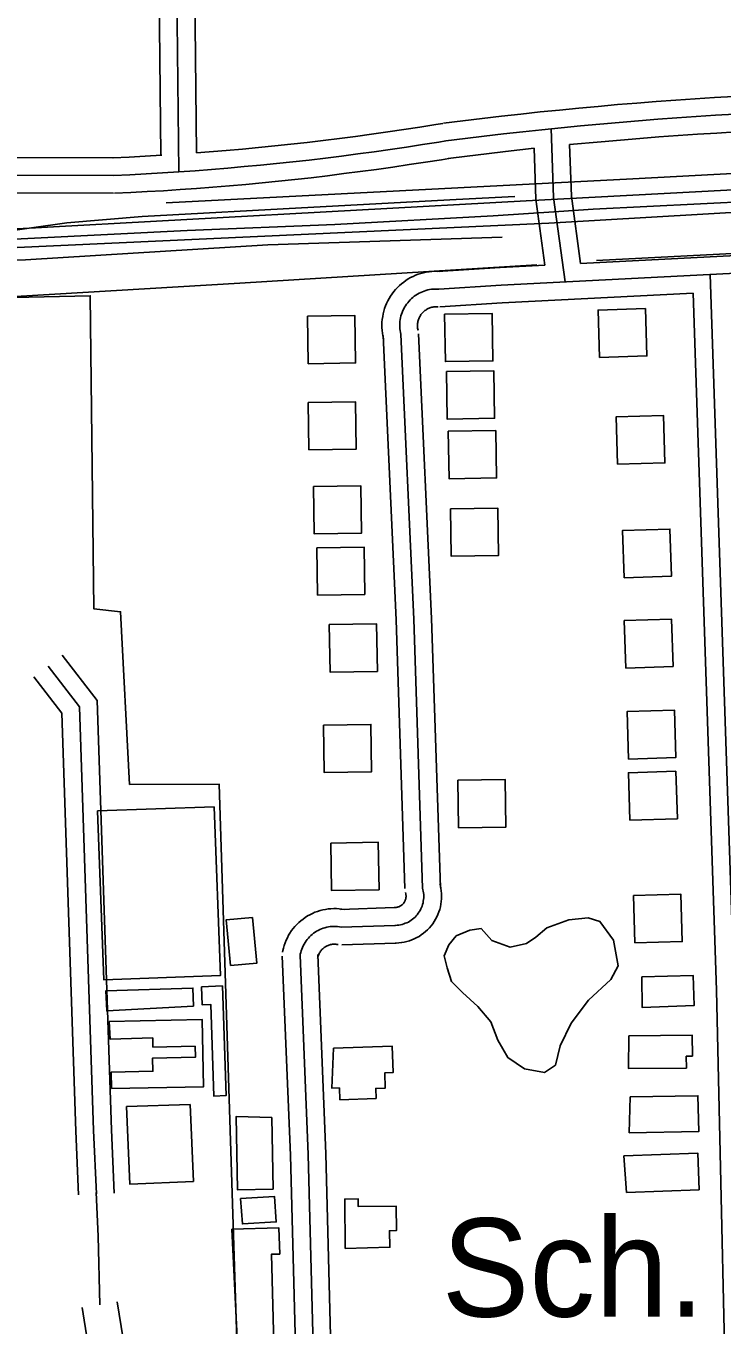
# Model space of a CAD drawing. Extents: x 3508733 to 3546731, y 546897 to 572481.
# Drawn here: x 3525049 to 3525636, y 567520 to 568617 of the extents above; entities that cross this region are included whole.
import ezdxf

# ---------------------------------------------------------------- set-up
doc = ezdxf.new("R2010")
doc.units = 0
for name, color, linetype in [('V-BLDG-IDEN', 7, 'Continuous'), ('V-BLDG-OTLN', 7, 'Continuous'), ('V-RAIL-TRAK', 7, 'Continuous'), ('V-ROAD-CNTR', 7, 'Continuous'), ('V-SITE-OTLN', 7, 'Continuous'), ('V-SITE-VEGE', 7, 'Continuous'), ('V-TOPO-SHOR', 7, 'Continuous')]:
    doc.layers.add(name, color=color, linetype=linetype)

msp = doc.modelspace()

# ---------------------------------------------------------------- linework, layer by layer
at = {"layer": 'V-BLDG-OTLN'}
for points in [[(3525533, 568337.7), (3525573, 568338.9), (3525571.7, 568378.9), (3525531.8, 568377.6)], [(3525286.4, 568372.4), (3525287, 568332.4), (3525327, 568333), (3525326.4, 568373)], [(3525402.2, 568374.1), (3525402.9, 568334.1), (3525442.9, 568334.8), (3525442.2, 568374.8)], [(3525403.7, 568325.7), (3525404.3, 568285.7), (3525444.3, 568286.4), (3525443.7, 568326.4)], [(3525287, 568299.7), (3525287.6, 568259.7), (3525327.6, 568260.3), (3525326.9, 568300.3)], [(3525548.2, 568247.5), (3525588.2, 568248.7), (3525587, 568288.7), (3525547, 568287.4)], [(3525405.3, 568275.3), (3525406, 568235.3), (3525446, 568235.9), (3525445.3, 568275.9)], [(3525291.4, 568228.8), (3525292, 568188.8), (3525332, 568189.4), (3525331.4, 568229.4)], [(3525407.1, 568209.9), (3525407.8, 568169.9), (3525447.8, 568170.5), (3525447.1, 568210.5)], [(3525553.7, 568151.6), (3525593.7, 568152.9), (3525592.4, 568192.8), (3525552.4, 568191.6)], [(3525294.2, 568177), (3525294.9, 568137), (3525334.8, 568137.6), (3525334.2, 568177.6)], [(3525555.1, 568075.5), (3525595.1, 568076.8), (3525593.8, 568116.7), (3525553.9, 568115.5)], [(3525304.7, 568112.1), (3525305.4, 568072.1), (3525345.4, 568072.7), (3525344.7, 568112.7)], [(3525557.5, 567998.7), (3525597.5, 568000), (3525596.3, 568039.9), (3525556.3, 568038.7)], [(3525299.9, 568027.3), (3525300.5, 567987.3), (3525340.5, 567987.9), (3525339.9, 568027.9)], [(3525558.7, 567947.1), (3525598.7, 567948.3), (3525597.4, 567988.3), (3525557.4, 567987.1)], [(3525413.4, 567980.7), (3525414, 567940.7), (3525454, 567941.3), (3525453.4, 567981.3)], [(3525207.7, 567958.3), (3525212.8, 567815.9), (3525114.3, 567812.4), (3525109.2, 567954.9)], [(3525306.2, 567927.7), (3525306.8, 567887.7), (3525346.8, 567888.4), (3525346.2, 567928.4)], [(3525562.9, 567843.4), (3525602.9, 567844.6), (3525601.7, 567884.6), (3525561.7, 567883.4)], [(3525240, 567864.9), (3525243.7, 567826.5), (3525221.5, 567824.4), (3525217.8, 567863)], [(3525568.7, 567814.8), (3525612.1, 567815.9), (3525612.8, 567790.6), (3525569, 567788.9)], [(3525190, 567790.2), (3525116.9, 567786.1), (3525116, 567803), (3525189.7, 567805.3)], [(3525197, 567806.5), (3525214.6, 567807.1), (3525217.6, 567714.6), (3525207.3, 567714.2), (3525204.9, 567791.4), (3525197.5, 567791.1)], [(3525118.8, 567777.2), (3525197.5, 567778.8), (3525198.7, 567722.1), (3525120.9, 567720.6), (3525120.7, 567734.4), (3525155.8, 567735.1), (3525155.6, 567746.2), (3525191.7, 567746.9), (3525191.5, 567756.2), (3525155.8, 567755.5), (3525155.7, 567763.2), (3525119.8, 567762.2)], [(3525557.8, 567765.1), (3525611.3, 567765.5), (3525611.4, 567747.9), (3525606.2, 567747.8), (3525606.3, 567737.8), (3525557.4, 567737.5)], [(3525308.3, 567754.5), (3525358, 567756.2), (3525358.8, 567734.1), (3525351.7, 567733.9), (3525352.1, 567720.9), (3525344, 567720.6), (3525344.3, 567712.2), (3525313.7, 567711.1), (3525313.4, 567721), (3525307, 567720.8)], [(3525558.8, 567713.5), (3525616.1, 567714.5), (3525616.7, 567684.2), (3525558.1, 567683.2)], [(3525187.2, 567707.1), (3525190, 567642.2), (3525136.5, 567639.8), (3525133.6, 567705.3)], [(3525256.4, 567696.1), (3525257.4, 567635.6), (3525227.2, 567635.1), (3525226.1, 567696.8)], [(3525553.6, 567663.7), (3525615.9, 567666), (3525617.1, 567635.1), (3525555.9, 567632.8)], [(3525229.7, 567627.6), (3525258.6, 567629.3), (3525260, 567608), (3525231.5, 567606.2)], [(3525318.3, 567585.6), (3525317.8, 567627.2), (3525329.2, 567627.3), (3525329.2, 567620.9), (3525361.3, 567621.2), (3525361.5, 567600.6), (3525355.5, 567600.5), (3525356, 567586.6)], [(3525222.6, 567601.8), (3525262.3, 567602.9), (3525262.9, 567580.8), (3525255.9, 567580.6), (3525258, 567505.1), (3525227.2, 567504.3)]]:
    msp.add_lwpolyline(points, close=True, dxfattribs=at)
at = {"layer": 'V-RAIL-TRAK'}
for points in [[(3524938.2, 568432.3), (3525056, 568438.4), (3525184.8, 568444.9), (3525309.6, 568450), (3525443.1, 568457.1), (3525498.6, 568460.8), (3525527.5, 568462.7), (3525663.6, 568469.7), (3525827.4, 568477.6), (3525977, 568486.2), (3526102.7, 568492.6), (3526214.5, 568499.4), (3526337.1, 568505.5), (3526481.3, 568512.2), (3526595.6, 568518.7), (3526628.2, 568520.6), (3526822.2, 568530.2), (3527016.6, 568540.8), (3527139.8, 568547.4), (3527180.4, 568549.6), (3527314.3, 568557.8), (3527408.8, 568562.5)], [(3524848.4, 568428.7), (3524901, 568428.8), (3524938.2, 568432.3), (3524969.4, 568435.2), (3525083.1, 568451.4), (3525146.8, 568456.5), (3525291.7, 568464.5), (3525412, 568470.9), (3525461.4, 568473.6)], [(3524854.9, 568411.9), (3525004.3, 568418.3), (3525048.4, 568420.1), (3525252.8, 568432.8), (3525450.8, 568439.1)]]:
    msp.add_lwpolyline(points, dxfattribs=at)
at = {"layer": 'V-ROAD-CNTR'}
for points in [[(3525177.8, 568494.3), (3525175.9, 568671.8), (3525166.8, 568898.8), (3525153.5, 569205.8)], [(3525192.6, 568510.3), (3525190.9, 568672.2), (3525181.8, 568899.4), (3525168.4, 569206.5)], [(3533541.7, 568893.8), (3532987.5, 568867.6), (3532205, 568827.4), (3531013.4, 568763.7), (3530019.9, 568712.5), (3529348.3, 568675.3), (3528491.3, 568630.8), (3527524, 568577.8), (3526567.5, 568528), (3525471, 568469.9), (3524754.5, 568430.6), (3524144.7, 568396.6), (3523696.6, 568373.6)], [(3525162.6, 568508.4), (3525160.9, 568671.5), (3525158.7, 568726.4)], [(3529659.4, 568707.9), (3529141, 568683.1), (3528588.6, 568651.6), (3528099.7, 568623.8), (3526751, 568552), (3525561.1, 568488.5), (3525167, 568468.1)], [(3525401.3, 568535.3), (3525417.6, 568537.4), (3525433.9, 568539.4), (3525450.2, 568541.3), (3525466.5, 568543.1), (3525482.8, 568544.9), (3525499.2, 568546.5), (3525515.5, 568548.1), (3525531.9, 568549.6), (3525548.2, 568551.1), (3525564.6, 568552.4), (3525580.9, 568553.7), (3525597.3, 568554.9), (3525613.7, 568556), (3525630.1, 568557), (3525646.5, 568558)], [(3527261.3, 568548.2), (3526964.1, 568530.6), (3525962.1, 568478.6), (3525490.3, 568450.9), (3524954.9, 568426.5)], [(3525192.6, 568510.3), (3525217.8, 568512.4), (3525231.5, 568513.6), (3525245.1, 568514.9), (3525258.8, 568516.3), (3525272.4, 568517.7), (3525286.1, 568519.2), (3525299.7, 568520.8), (3525313.3, 568522.5), (3525326.9, 568524.3), (3525340.5, 568526.1), (3525354.1, 568528), (3525367.7, 568530), (3525381.3, 568532.1), (3525394.8, 568534.3), (3525400.8, 568535.2)], [(3525403.2, 568520.4), (3525419.5, 568522.5), (3525435.7, 568524.5), (3525451.9, 568526.4), (3525468.2, 568528.2), (3525484.4, 568529.9), (3525500.7, 568531.6), (3525516.9, 568533.2), (3525533.2, 568534.7), (3525549.5, 568536.1), (3525565.8, 568537.5), (3525582.1, 568538.7), (3525598.4, 568539.9), (3525614.7, 568541), (3525631, 568542.1), (3525647.3, 568543)], [(3525507.7, 568517.3), (3525534.5, 568519.8), (3525550.8, 568521.2), (3525567, 568522.5), (3525583.2, 568523.8), (3525599.4, 568525), (3525615.7, 568526.1), (3525631.9, 568527.1), (3525648.1, 568528), (3525664.4, 568528.9), (3525680.6, 568529.7), (3525696.9, 568530.4), (3525713.2, 568531), (3525729.4, 568531.6), (3525745.7, 568532), (3525761.9, 568532.4), (3525778.2, 568532.7), (3525794.5, 568533), (3525802.6, 568533)], [(3525492.2, 568530.9), (3525494.2, 568472.6), (3525504, 568401.5)], [(3525122.6, 568491.2), (3525136.4, 568491.9), (3525150.2, 568492.6), (3525164, 568493.4), (3525177.8, 568494.3), (3525191.6, 568495.3), (3525205.3, 568496.3), (3525219.1, 568497.5), (3525232.8, 568498.7), (3525246.6, 568500), (3525260.3, 568501.3), (3525274.1, 568502.8), (3525287.8, 568504.3), (3525301.5, 568505.9), (3525315.2, 568507.6), (3525328.9, 568509.4), (3525342.6, 568511.3), (3525356.3, 568513.2), (3525369.9, 568515.2), (3525383.6, 568517.3), (3525397.2, 568519.4), (3525403.2, 568520.4)], [(3525405.1, 568505.5), (3525421.3, 568507.6), (3525437.5, 568509.6), (3525453.6, 568511.5), (3525477.8, 568514.2)], [(3525477.8, 568514.2), (3525479.3, 568471.3), (3525486.9, 568415.6)], [(3525507.7, 568517.3), (3525509.2, 568473.9), (3525517, 568417.1)], [(3524970.8, 568506.5), (3525122.7, 568506.2)], [(3525121.9, 568506.2), (3525135.7, 568506.8), (3525149.4, 568507.6), (3525163.1, 568508.4), (3525163.4, 568508.4)], [(3525123.3, 568476.2), (3525137.2, 568476.9), (3525151.1, 568477.6), (3525164.9, 568478.4), (3525178.8, 568479.3), (3525192.7, 568480.3), (3525206.5, 568481.4), (3525220.4, 568482.5), (3525234.2, 568483.7), (3525248, 568485), (3525261.9, 568486.4), (3525275.7, 568487.9), (3525289.5, 568489.4), (3525303.3, 568491.1), (3525317.1, 568492.8), (3525330.9, 568494.5), (3525344.7, 568496.4), (3525358.4, 568498.3), (3525372.2, 568500.4), (3525385.9, 568502.5), (3525399.6, 568504.6), (3525405.7, 568505.6)], [(3524970.8, 568491.5), (3525122.6, 568491.2)], [(3524970.8, 568476.5), (3525122.6, 568476.2)], [(3526193.1, 568456.3), (3526086.8, 568452.9), (3525938.9, 568438.6), (3525517, 568417.1)], [(3526193.6, 568441.3), (3526087.7, 568438), (3525940, 568423.6), (3525450, 568398.7), (3525397.2, 568395.3)], [(3525486.9, 568415.6), (3525449.1, 568413.7), (3525396.3, 568410.3)], [(3525397.9, 568410.3), (3525396, 568410.4), (3525393.6, 568410.4), (3525391.3, 568410.3), (3525389, 568410), (3525386.7, 568409.7), (3525384.4, 568409.2), (3525382.1, 568408.6), (3525379.9, 568407.9), (3525377.7, 568407), (3525375.6, 568406.1), (3525373.5, 568405.1), (3525371.5, 568403.9), (3525369.5, 568402.7), (3525367.6, 568401.3), (3525365.8, 568399.9), (3525364, 568398.3), (3525362.3, 568396.7), (3525360.8, 568395), (3525359.3, 568393.2), (3525357.8, 568391.3), (3525356.5, 568389.4), (3525355.3, 568387.4), (3525354.2, 568385.4), (3525353.2, 568383.3), (3525352.3, 568381.1), (3525351.5, 568378.9), (3525350.9, 568376.7), (3525350.3, 568374.4), (3525349.9, 568372.1), (3525349.5, 568369.8), (3525349.3, 568367.5), (3525349.3, 568365.1), (3525349.3, 568362.8), (3525349.4, 568360.5), (3525349.7, 568358.2), (3525350.1, 568355.9), (3525350.6, 568353.7), (3525350.7, 568353.3)], [(3525626.5, 568407.7), (3525646.7, 567804), (3525657.4, 567327.1), (3525520, 567322.8)], [(3525397.2, 568395.3), (3525395.7, 568395.4), (3525394.1, 568395.4), (3525392.5, 568395.3), (3525391, 568395.2), (3525389.4, 568394.9), (3525387.9, 568394.6), (3525386.4, 568394.2), (3525384.9, 568393.7), (3525383.4, 568393.1), (3525382, 568392.5), (3525380.6, 568391.8), (3525379.2, 568391), (3525377.9, 568390.2), (3525376.6, 568389.3), (3525375.4, 568388.3), (3525374.2, 568387.3), (3525373.1, 568386.2), (3525372, 568385), (3525371, 568383.8), (3525370, 568382.6), (3525369.2, 568381.3), (3525368.3, 568380), (3525367.6, 568378.6), (3525366.9, 568377.2), (3525366.3, 568375.7), (3525365.8, 568374.2), (3525365.3, 568372.7), (3525365, 568371.2), (3525364.7, 568369.7), (3525364.5, 568368.1), (3525364.3, 568366.5), (3525364.3, 568365), (3525364.3, 568363.4), (3525364.4, 568361.8), (3525364.6, 568360.3), (3525364.8, 568358.7), (3525365.2, 568357.2), (3525365.2, 568357)], [(3525612, 568391.9), (3525450.9, 568383.7), (3525398.2, 568380.4)], [(3525612, 568391.9), (3525631.7, 567803.6), (3525642.1, 567341.6), (3525533.1, 567338.2)], [(3525396.6, 568380.4), (3525395.4, 568380.4), (3525394.6, 568380.4), (3525393.8, 568380.4), (3525393, 568380.3), (3525392.2, 568380.2), (3525391.4, 568380), (3525390.6, 568379.8), (3525389.8, 568379.5), (3525389.1, 568379.3), (3525388.3, 568378.9), (3525387.6, 568378.6), (3525386.9, 568378.2), (3525386.2, 568377.7), (3525385.6, 568377.3), (3525385, 568376.8), (3525384.4, 568376.3), (3525383.8, 568375.7), (3525383.2, 568375.1), (3525382.7, 568374.5), (3525382.2, 568373.8), (3525381.8, 568373.2), (3525381.4, 568372.5), (3525381, 568371.8), (3525380.6, 568371.1), (3525380.3, 568370.3), (3525380.1, 568369.6), (3525379.8, 568368.8), (3525379.6, 568368), (3525379.5, 568367.2), (3525379.4, 568366.4), (3525379.3, 568365.6), (3525379.3, 568364.8), (3525379.3, 568364), (3525379.3, 568363.2), (3525379.4, 568362.4), (3525379.6, 568361.6), (3525379.8, 568360.7), (3525379.8, 568360.7)], [(3525365.2, 568357), (3525376.2, 568116.8), (3525383.6, 567889.8)], [(3525380.2, 568357.7), (3525391.2, 568117.4), (3525398.6, 567890.3)], [(3525350.2, 568356.3), (3525361.2, 568116.2), (3525368.6, 567889.3)], [(3525079.2, 568086.4), (3525108.7, 568048), (3525120.8, 567685.7), (3525123.1, 567632.2)], [(3525067.3, 568077.2), (3525093.8, 568042.7), (3525105.8, 567685.1), (3525108.1, 567631.6)], [(3525055.4, 568068.1), (3525079, 568037.3), (3525090.8, 567684.5), (3525093.1, 567630.9)], [(3525369.1, 567886), (3525369.3, 567885), (3525369.4, 567884.5), (3525369.5, 567883.9), (3525369.6, 567883.4), (3525369.6, 567882.9), (3525369.6, 567882.3), (3525369.5, 567881.8), (3525369.5, 567881.2), (3525369.3, 567880.7), (3525369.2, 567880.2), (3525369, 567879.6), (3525368.8, 567879.1), (3525368.6, 567878.6), (3525368.4, 567878.2), (3525368.1, 567877.7), (3525367.8, 567877.2), (3525367.5, 567876.8), (3525367.1, 567876.4), (3525366.7, 567876), (3525366.3, 567875.6), (3525365.9, 567875.3), (3525365.4, 567875), (3525365, 567874.7), (3525364.5, 567874.4), (3525364, 567874.1), (3525363.5, 567873.9), (3525363, 567873.8), (3525362.5, 567873.6), (3525362, 567873.5), (3525361.4, 567873.4), (3525360.9, 567873.3), (3525360.2, 567873.3), (3525359.8, 567873.3)], [(3525383.6, 567889.8), (3525383.9, 567888.4), (3525384.2, 567887.1), (3525384.4, 567885.7), (3525384.6, 567884.3), (3525384.6, 567882.9), (3525384.6, 567881.5), (3525384.4, 567880.1), (3525384.2, 567878.7), (3525384, 567877.3), (3525383.6, 567876), (3525383.2, 567874.6), (3525382.7, 567873.3), (3525382.1, 567872.1), (3525381.5, 567870.8), (3525380.7, 567869.6), (3525379.9, 567868.5), (3525379.1, 567867.3), (3525378.2, 567866.3), (3525377.2, 567865.3), (3525376.2, 567864.3), (3525375.1, 567863.4), (3525374, 567862.6), (3525372.8, 567861.8), (3525371.6, 567861.1), (3525370.3, 567860.5), (3525369, 567860), (3525367.7, 567859.5), (3525366.4, 567859.1), (3525365, 567858.8), (3525363.6, 567858.5), (3525362.2, 567858.4), (3525360.8, 567858.3), (3525360.1, 567858.3)], [(3525398.1, 567893.6), (3525398.6, 567891.9), (3525399, 567889.7), (3525399.3, 567887.4), (3525399.5, 567885.2), (3525399.6, 567882.9), (3525399.5, 567880.7), (3525399.4, 567878.4), (3525399, 567876.2), (3525398.6, 567874), (3525398, 567871.8), (3525397.3, 567869.6), (3525396.5, 567867.5), (3525395.6, 567865.5), (3525394.5, 567863.5), (3525393.4, 567861.5), (3525392.1, 567859.7), (3525390.7, 567857.9), (3525389.3, 567856.2), (3525387.7, 567854.5), (3525386, 567853), (3525384.3, 567851.6), (3525382.5, 567850.2), (3525380.6, 567849), (3525378.6, 567847.9), (3525376.6, 567846.9), (3525374.5, 567846), (3525372.4, 567845.2), (3525370.2, 567844.6), (3525368, 567844.1), (3525365.8, 567843.7), (3525363.6, 567843.4), (3525361.4, 567843.3), (3525360.4, 567843.3)], [(3525317.3, 567871.6), (3525315.4, 567871.9), (3525313.1, 567872.2), (3525310.8, 567872.4), (3525308.5, 567872.4), (3525306.2, 567872.3), (3525303.9, 567872.1), (3525301.6, 567871.8), (3525299.3, 567871.3), (3525297.1, 567870.8), (3525294.9, 567870.1), (3525292.7, 567869.3), (3525290.6, 567868.4), (3525288.5, 567867.3), (3525286.5, 567866.2), (3525284.5, 567865), (3525282.6, 567863.6), (3525280.8, 567862.2), (3525279, 567860.7), (3525277.4, 567859.1), (3525275.8, 567857.4), (3525274.3, 567855.6), (3525272.9, 567853.8), (3525271.6, 567851.8), (3525270.4, 567849.9), (3525269.4, 567847.8), (3525268.4, 567845.7), (3525267.5, 567843.6), (3525266.8, 567841.4), (3525266.1, 567839.1), (3525265.6, 567837), (3525265.4, 567835.7)], [(3525359.6, 567873.3), (3525314.3, 567871.8)], [(3525314.8, 567856.8), (3525313.3, 567857.1), (3525311.8, 567857.3), (3525310.2, 567857.4), (3525308.7, 567857.4), (3525307.2, 567857.3), (3525305.6, 567857.2), (3525304.1, 567857), (3525302.6, 567856.7), (3525301.1, 567856.3), (3525299.7, 567855.9), (3525298.2, 567855.3), (3525296.8, 567854.7), (3525295.4, 567854), (3525294.1, 567853.3), (3525292.8, 567852.5), (3525291.6, 567851.6), (3525290.4, 567850.7), (3525289.2, 567849.7), (3525288.1, 567848.6), (3525287.1, 567847.5), (3525286.1, 567846.3), (3525285.2, 567845.1), (3525284.3, 567843.8), (3525283.5, 567842.5), (3525282.8, 567841.1), (3525282.1, 567839.7), (3525281.6, 567838.3), (3525281.1, 567836.9), (3525280.7, 567835.4), (3525280.3, 567833.9), (3525280.1, 567833)], [(3525360.1, 567858.3), (3525314.8, 567856.8)], [(3525312.2, 567842.1), (3525311.1, 567842.2), (3525310.4, 567842.3), (3525309.6, 567842.4), (3525308.9, 567842.4), (3525308.1, 567842.4), (3525307.4, 567842.3), (3525306.6, 567842.2), (3525305.9, 567842), (3525305.2, 567841.9), (3525304.5, 567841.6), (3525303.8, 567841.4), (3525303.1, 567841.1), (3525302.4, 567840.8), (3525301.8, 567840.4), (3525301.1, 567840), (3525300.5, 567839.6), (3525299.9, 567839.1), (3525299.4, 567838.6), (3525298.8, 567838.1), (3525298.3, 567837.5), (3525297.8, 567837), (3525297.4, 567836.4), (3525297, 567835.7), (3525296.6, 567835.1), (3525296.2, 567834.4), (3525295.9, 567833.8), (3525295.6, 567833.1), (3525295.4, 567832.4), (3525295.2, 567831.6), (3525295, 567830.8), (3525294.9, 567830.2)], [(3525360.6, 567843.3), (3525315.3, 567841.8)], [(3525265.1, 567832.3), (3525271.9, 567664.4), (3525282.6, 567255.2), (3525300.7, 566718.5)], [(3525280.1, 567833), (3525286.9, 567664.9), (3525297.6, 567255.6), (3525316.4, 566696.1), (3525328.9, 566315.3), (3525335.5, 566221.3)], [(3525295.1, 567833.6), (3525301.9, 567665.4), (3525307.3, 567456.9)], [(3525111, 567538.1), (3525109.6, 567595.9), (3525108, 567632.7)], [(3525096.1, 567535.7), (3525100.7, 567507.2)], [(3525125.8, 567540.4), (3525130.7, 567509.3), (3525135.3, 567495.3), (3525138.8, 567479.1), (3525143, 567454.6), (3525141.9, 567429.4), (3525136.5, 567409.2), (3525134.9, 567403.5), (3525134.7, 567386.7), (3525138.2, 567262.3), (3525148.3, 567041.5), (3525154, 566808.6)]]:
    msp.add_lwpolyline(points, dxfattribs=at)
at = {"layer": 'V-SITE-OTLN'}
msp.add_lwpolyline([(3525123.3, 566795.5), (3525058.9, 566793.6), (3525051.5, 566939.6), (3525045.1, 567050.7), (3525035.2, 567425.6), (3525027.9, 567615.1), (3524999.1, 568387.4), (3525103, 568389.8), (3525106, 568125.4), (3525128.5, 568123), (3525136.1, 567977.2), (3525211.8, 567977.5), (3525239, 567118.6), (3525245.3, 566799.2)], close=True, dxfattribs=at)
at = {"layer": 'V-SITE-VEGE'}
msp.add_lwpolyline([(3525432.9, 567855.6), (3525442.1, 567845.5), (3525457.5, 567840), (3525471.4, 567843.1), (3525479.2, 567848.4), (3525488.5, 567856.1), (3525507, 567863), (3525523.3, 567864.5), (3525533.3, 567861.4), (3525544.8, 567845.9), (3525548.6, 567824.2), (3525542.4, 567812.7), (3525523.8, 567795), (3525509, 567775.7), (3525499.7, 567756.5), (3525495.7, 567740.3), (3525486.5, 567734.1), (3525469.5, 567737.3), (3525455.6, 567746.6), (3525447.2, 567761.3), (3525441.1, 567776.8), (3525430.3, 567789.9), (3525417.2, 567801.6), (3525408, 567810.9), (3525404.2, 567822.5), (3525401.9, 567832.5), (3525405.8, 567841.8), (3525412, 567849.5), (3525423.6, 567854.1)], close=True, dxfattribs=at)
at = {"layer": 'V-TOPO-SHOR'}
for points in [[(3525530.4, 568419.4), (3525672.7, 568426.7), (3525851.7, 568435.8), (3525921, 568440.3), (3526160.4, 568456), (3526580, 568474.5)], [(3524911.7, 568381.5), (3525229.2, 568400.4), (3525480, 568415.8)]]:
    msp.add_lwpolyline(points, dxfattribs=at)

# ---------------------------------------------------------------- texts
at = {"layer": 'V-BLDG-IDEN'}
msp.add_text('Sch.', height=83, dxfattribs=at).set_placement((3525399.7, 567528))

doc.saveas('drawing.dxf')
